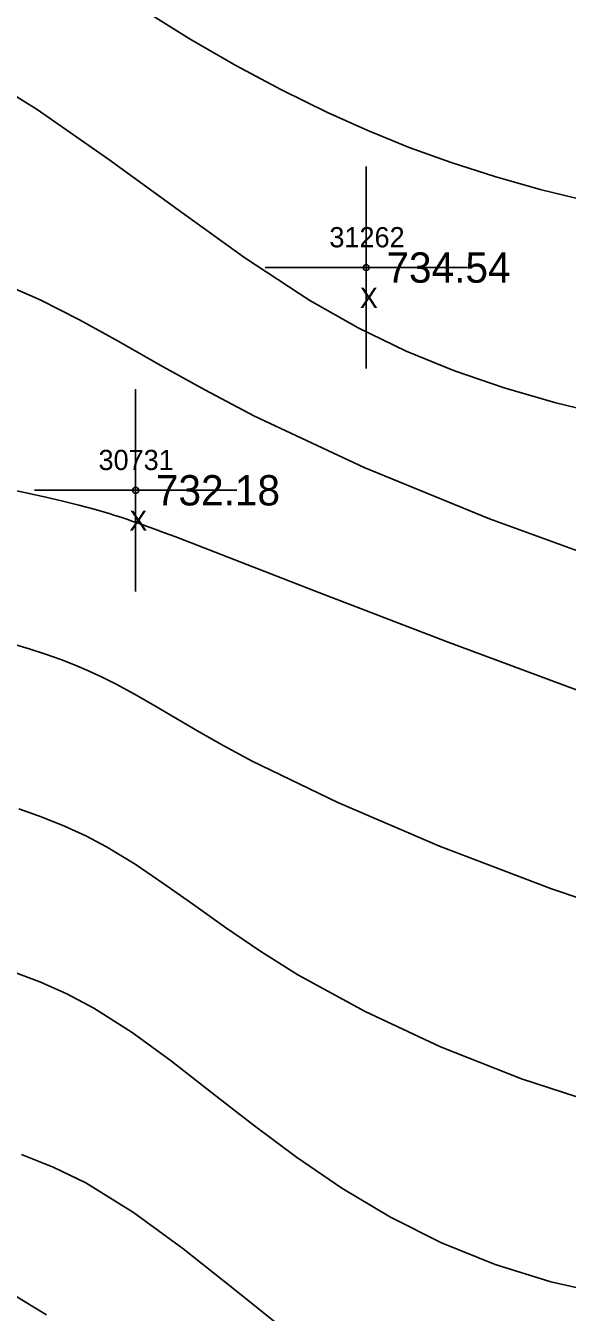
# Model space of a CAD drawing. Extents: x 1376587 to 1378239, y 1000335 to 1003031.
# Drawn here: x 1377196.4 to 1377223.2, y 1002003.4 to 1002067 of the extents above; entities that cross this region are included whole.
import ezdxf

# ---------------------------------------------------------------- set-up
doc = ezdxf.new("R2010")
doc.units = 0
for name, color, linetype in [('RD_DTM_Major1', 7, 'Continuous'), ('RD_DTM_Minor1', 7, 'Continuous'), ('RD_EX_Misc', 7, 'Continuous'), ('RD_EX_Misc_txCode', 7, 'Continuous'), ('RD_EX_TX_Misc_ELEV', 7, 'Continuous'), ('RD_SMD_Locator', 7, 'Continuous')]:
    doc.layers.add(name, color=color, linetype=linetype)

msp = doc.modelspace()

# ---------------------------------------------------------------- linework, layer by layer
at = {"layer": 'RD_DTM_Major1'}
for points in [[(1377186.097, 1002079.06), (1377186.237, 1002078.984), (1377188.445, 1002077.572), (1377190.724, 1002075.979), (1377193.057, 1002074.271), (1377195.428, 1002072.514), (1377197.821, 1002070.777), (1377200.067, 1002069.218), (1377202.317, 1002067.739), (1377204.57, 1002066.345), (1377206.826, 1002065.04), (1377209.085, 1002063.829), (1377211.345, 1002062.716), (1377213.35, 1002061.817), (1377215.381, 1002060.992), (1377217.461, 1002060.237), (1377219.613, 1002059.546), (1377221.863, 1002058.913), (1377224.233, 1002058.333)], [(1377225.092, 1002013.575), (1377220.94, 1002014.926), (1377216.938, 1002016.51), (1377213.214, 1002018.25), (1377209.892, 1002020.07), (1377208.014, 1002021.247), (1377206.312, 1002022.404), (1377204.745, 1002023.519), (1377203.27, 1002024.572), (1377201.845, 1002025.539), (1377200.427, 1002026.4), (1377199.404, 1002026.936), (1377198.349, 1002027.419), (1377197.25, 1002027.86), (1377196.092, 1002028.269)]]:
    msp.add_lwpolyline(points, dxfattribs=at)
at = {"layer": 'RD_DTM_Minor1'}
for points in [[(1377189.363, 1002067.176), (1377193.277, 1002065.176), (1377196.997, 1002062.869), (1377200.551, 1002060.397), (1377203.965, 1002057.901), (1377207.267, 1002055.525), (1377210.485, 1002053.409), (1377212.861, 1002052.065), (1377215.235, 1002050.918), (1377217.634, 1002049.938), (1377220.088, 1002049.096), (1377222.627, 1002048.362), (1377225.279, 1002047.707)], [(1377225.874, 1002040.251), (1377219.352, 1002042.619), (1377213.169, 1002045.156), (1377207.736, 1002047.699), (1377205.283, 1002048.991), (1377203.077, 1002050.226), (1377201.038, 1002051.389), (1377199.088, 1002052.467), (1377197.148, 1002053.448), (1377195.14, 1002054.317)], [(1377224.31, 1002033.914), (1377217.179, 1002036.569), (1377210.708, 1002039.055), (1377204.907, 1002041.313), (1377203.806, 1002041.737), (1377203.299, 1002041.928), (1377202.818, 1002042.108), (1377202.358, 1002042.275), (1377202.043, 1002042.387), (1377201.737, 1002042.494), (1377201.436, 1002042.596), (1377201.14, 1002042.694), (1377200.848, 1002042.788), (1377200.557, 1002042.878), (1377199.818, 1002043.096), (1377199.063, 1002043.3), (1377198.275, 1002043.497), (1377197.436, 1002043.692), (1377196.528, 1002043.892), (1377195.534, 1002044.102)], [(1377228.078, 1002022.404), (1377222.412, 1002024.314), (1377216.892, 1002026.434), (1377211.854, 1002028.596), (1377207.635, 1002030.636), (1377206.225, 1002031.392), (1377204.973, 1002032.1), (1377203.848, 1002032.759), (1377202.817, 1002033.369), (1377201.849, 1002033.93), (1377200.913, 1002034.44), (1377200.251, 1002034.772), (1377199.58, 1002035.082), (1377198.889, 1002035.375), (1377198.171, 1002035.655), (1377197.414, 1002035.926), (1377196.61, 1002036.192), (1377194.338, 1002036.861)], [(1377225.251, 1002004.246), (1377222.385, 1002004.882), (1377219.63, 1002005.746), (1377216.988, 1002006.817), (1377214.463, 1002008.078), (1377212.054, 1002009.508), (1377209.818, 1002011.039), (1377207.68, 1002012.643), (1377205.624, 1002014.253), (1377203.635, 1002015.799), (1377201.698, 1002017.211), (1377199.797, 1002018.422), (1377198.465, 1002019.127), (1377197.139, 1002019.715), (1377195.818, 1002020.205)], [(1377209.179, 1002002.548), (1377206.679, 1002004.562), (1377204.199, 1002006.532), (1377201.767, 1002008.316), (1377199.409, 1002009.776), (1377197.796, 1002010.559), (1377196.231, 1002011.183)], [(1377197.462, 1002003.242), (1377196.666, 1002003.724), (1377195.905, 1002004.2)]]:
    msp.add_lwpolyline(points, dxfattribs=at)
at = {"layer": 'RD_EX_Misc'}
for p, q in [((1377213.262, 1002050.047), (1377213.262, 1002060.047)), ((1377208.262, 1002055.047), (1377218.262, 1002055.047)), ((1377201.87, 1002039.03), (1377201.87, 1002049.03)), ((1377196.87, 1002044.03), (1377206.87, 1002044.03))]:
    msp.add_line(p, q, dxfattribs=at)
at = {"layer": 'RD_SMD_Locator'}
for centre in [(1377213.262, 1002055.047), (1377201.87, 1002044.03)]:
    msp.add_circle(centre, 0.15, dxfattribs=at)

# ---------------------------------------------------------------- texts
at = {"layer": 'RD_EX_Misc_txCode'}
for s, p in [('31262', (1377211.443, 1002056.047)), ('X', (1377212.947, 1002053.047)), ('30731', (1377200.035, 1002045.03)), ('X', (1377201.555, 1002042.03))]:
    msp.add_text(s, height=1, dxfattribs=at).set_placement(p)
at = {"layer": 'RD_EX_TX_Misc_ELEV'}
for s, p in [('734.54', (1377214.262, 1002054.297)), ('732.18', (1377202.87, 1002043.28))]:
    msp.add_text(s, height=1.5, dxfattribs=at).set_placement(p)

doc.saveas('drawing.dxf')
